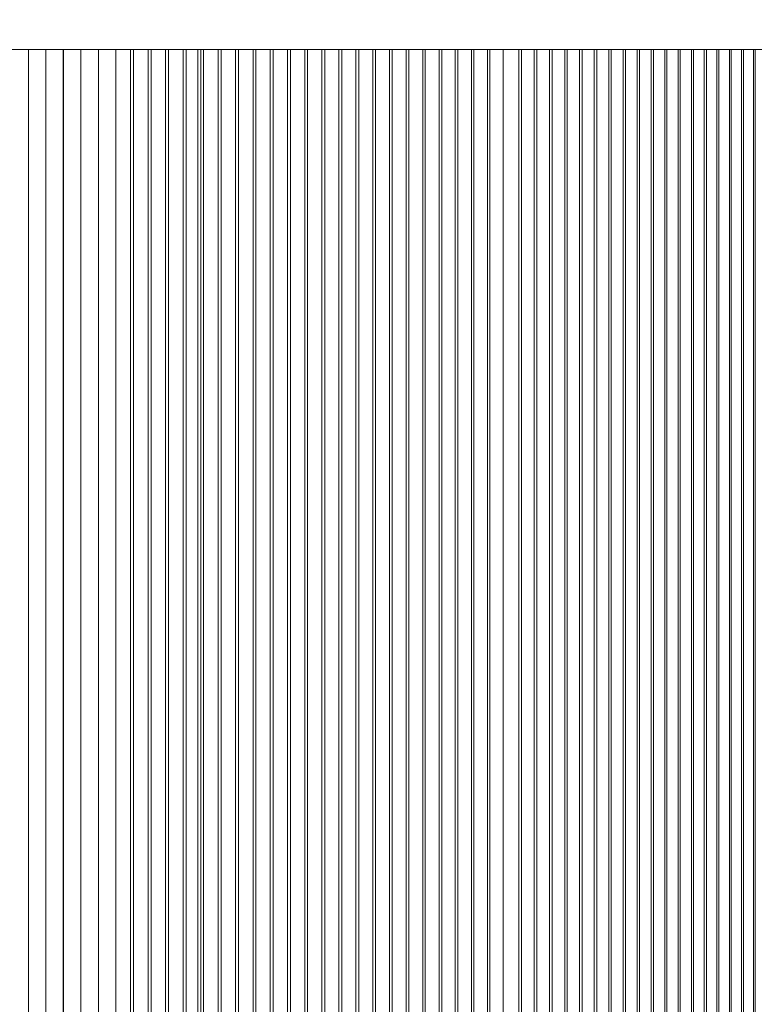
# Model space of a CAD drawing. Header units: inches. Extents: x -412 to -304, y -62 to 18.
# Tile 515 of 656: x -362.8704 to -362.7842, y -8.371 to -8.2555. Entities that reach past the tile are written whole.
import ezdxf

# ---------------------------------------------------------------- set-up
doc = ezdxf.new("R2010")
doc.units = ezdxf.units.IN
doc.header["$LTSCALE"] = 32
doc.header["$MEASUREMENT"] = 0
for name, color, linetype, lineweight in [('Black', 7, 'Continuous', 18), ('Drawing', 7, 'Continuous', 18), ('None', 7, 'Continuous', 18), ('SolidLine', 7, 'Continuous', 15), ('Wood_1-H', 7, 'Continuous', 13)]:
    doc.layers.add(name, color=color, linetype=linetype, lineweight=lineweight)

# ---------------------------------------------------------------- blocks, each defined once
blk = doc.blocks.new('Group-20')
at = {"layer": 'Black'}
for points in [[(-34.54794, 16.53613, 28.9791), (34.54794, 16.53613, 28.9791), (34.54794, -16.53613, 28.9791), (-34.54794, -16.53613, 28.9791)], [(-34.54794, 16.53613, 27.70079), (34.54794, 16.53613, 27.70079), (34.54794, -16.53613, 27.70079), (-34.54794, -16.53613, 27.70079)]]:
    blk.add_3dface(points, dxfattribs=at)
at = {"layer": 'Wood_1-H'}
for points in [[(-35.96494, 17.95313, 28.99879), (35.96494, 17.95313, 28.99879), (35.96494, -17.95313, 28.99879), (-35.96494, -17.95313, 28.99879)], [(-35.96494, 17.95313, 28.9791), (35.96494, 17.95313, 28.9791), (35.96494, -17.95313, 28.9791), (-35.96494, -17.95313, 28.9791)]]:
    blk.add_3dface(points, dxfattribs=at)
blk = doc.blocks.new('MpHtAdjTrough-1095 (3D)')
at = {"layer": 'Black'}
for points in [[(-17.24409, -4.77672), (17.24409, -4.77672), (17.24409, -4.2531), (-17.24409, -4.2531)], [(-17.24409, -4.71151, -0.0325), (17.24409, -4.71151, -0.0325), (17.24409, -4.71014, -0.03404), (-17.24409, -4.71014, -0.03404)], [(-17.24409, -4.71129, -0.1641), (17.24409, -4.71129, -0.1641), (17.24409, -4.71268, -0.16562), (-17.24409, -4.71268, -0.16562)], [(-17.24409, -4.7129, -0.03099), (17.24409, -4.7129, -0.03099), (17.24409, -4.71151, -0.0325), (-17.24409, -4.71151, -0.0325)], [(-17.24409, -4.71268, -0.16562), (17.24409, -4.71268, -0.16562), (17.24409, -4.7141, -0.16711), (-17.24409, -4.7141, -0.16711)], [(-17.24409, -4.71433, -0.0295), (17.24409, -4.71433, -0.0295), (17.24409, -4.7129, -0.03099), (-17.24409, -4.7129, -0.03099)], [(-17.24409, -4.7141, -0.16711), (17.24409, -4.7141, -0.16711), (17.24409, -4.71555, -0.16857), (-17.24409, -4.71555, -0.16857)], [(-17.24409, -4.71579, -0.02805), (17.24409, -4.71579, -0.02805), (17.24409, -4.71433, -0.0295), (-17.24409, -4.71433, -0.0295)], [(-17.24409, -4.71555, -0.16857), (17.24409, -4.71555, -0.16857), (17.24409, -4.71703, -0.17), (-17.24409, -4.71703, -0.17)], [(-17.24409, -4.71727, -0.02662), (17.24409, -4.71727, -0.02662), (17.24409, -4.71579, -0.02805), (-17.24409, -4.71579, -0.02805)], [(-17.24409, -4.71703, -0.17), (17.24409, -4.71703, -0.17), (17.24409, -4.71854, -0.1714), (-17.24409, -4.71854, -0.1714)], [(-17.24409, -4.71879, -0.02523), (17.24409, -4.71879, -0.02523), (17.24409, -4.71727, -0.02662), (-17.24409, -4.71727, -0.02662)], [(-17.24409, -4.71854, -0.1714), (17.24409, -4.71854, -0.1714), (17.24409, -4.72009, -0.17276), (-17.24409, -4.72009, -0.17276)], [(-17.24409, -4.72034, -0.02387), (17.24409, -4.72034, -0.02387), (17.24409, -4.71879, -0.02523), (-17.24409, -4.71879, -0.02523)], [(-17.24409, -4.72009, -0.17276), (17.24409, -4.72009, -0.17276), (17.24409, -4.72165, -0.1741), (-17.24409, -4.72165, -0.1741)], [(-17.24409, -4.72191, -0.02254), (17.24409, -4.72191, -0.02254), (17.24409, -4.72034, -0.02387), (-17.24409, -4.72034, -0.02387)], [(-17.24409, -4.72165, -0.1741), (17.24409, -4.72165, -0.1741), (17.24409, -4.72325, -0.1754), (-17.24409, -4.72325, -0.1754)], [(-17.24409, -4.72351, -0.02125), (17.24409, -4.72351, -0.02125), (17.24409, -4.72191, -0.02254), (-17.24409, -4.72191, -0.02254)], [(-17.24409, -4.72325, -0.1754), (17.24409, -4.72325, -0.1754), (17.24409, -4.72488, -0.17666), (-17.24409, -4.72488, -0.17666)], [(-17.24409, -4.72514, -0.01999), (17.24409, -4.72514, -0.01999), (17.24409, -4.72351, -0.02125), (-17.24409, -4.72351, -0.02125)], [(-17.24409, -4.72488, -0.17666), (17.24409, -4.72488, -0.17666), (17.24409, -4.72652, -0.1779), (-17.24409, -4.72652, -0.1779)], [(-17.24409, -4.72679, -0.01876), (17.24409, -4.72679, -0.01876), (17.24409, -4.72514, -0.01999), (-17.24409, -4.72514, -0.01999)], [(-17.24409, -4.72652, -0.1779), (17.24409, -4.72652, -0.1779), (17.24409, -4.7282, -0.17909), (-17.24409, -4.7282, -0.17909)], [(-17.24409, -4.72847, -0.01757), (17.24409, -4.72847, -0.01757), (17.24409, -4.72679, -0.01876), (-17.24409, -4.72679, -0.01876)], [(-17.24409, -4.7282, -0.17909), (17.24409, -4.7282, -0.17909), (17.24409, -4.7299, -0.18026), (-17.24409, -4.7299, -0.18026)], [(-17.24409, -4.73018, -0.01641), (17.24409, -4.73018, -0.01641), (17.24409, -4.72847, -0.01757), (-17.24409, -4.72847, -0.01757)], [(-17.24409, -4.7299, -0.18026), (17.24409, -4.7299, -0.18026), (17.24409, -4.73162, -0.18138), (-17.24409, -4.73162, -0.18138)], [(-17.24409, -4.7319, -0.01529), (17.24409, -4.7319, -0.01529), (17.24409, -4.73018, -0.01641), (-17.24409, -4.73018, -0.01641)], [(-17.24409, -4.73162, -0.18138), (17.24409, -4.73162, -0.18138), (17.24409, -4.73337, -0.18247), (-17.24409, -4.73337, -0.18247)], [(-17.24409, -4.73365, -0.01421), (17.24409, -4.73365, -0.01421), (17.24409, -4.7319, -0.01529), (-17.24409, -4.7319, -0.01529)], [(-17.24409, -4.73337, -0.18247), (17.24409, -4.73337, -0.18247), (17.24409, -4.73514, -0.18353), (-17.24409, -4.73514, -0.18353)], [(-17.24409, -4.73543, -0.01316), (17.24409, -4.73543, -0.01316), (17.24409, -4.73365, -0.01421), (-17.24409, -4.73365, -0.01421)], [(-17.24409, -4.73514, -0.18353), (17.24409, -4.73514, -0.18353), (17.24409, -4.73693, -0.18454), (-17.24409, -4.73693, -0.18454)], [(-17.24409, -4.73722, -0.01215), (17.24409, -4.73722, -0.01215), (17.24409, -4.73543, -0.01316), (-17.24409, -4.73543, -0.01316)], [(-17.24409, -4.73693, -0.18454), (17.24409, -4.73693, -0.18454), (17.24409, -4.73874, -0.18552), (-17.24409, -4.73874, -0.18552)], [(-17.24409, -4.73904, -0.01118), (17.24409, -4.73904, -0.01118), (17.24409, -4.73722, -0.01215), (-17.24409, -4.73722, -0.01215)], [(-17.24409, -4.73874, -0.18552), (17.24409, -4.73874, -0.18552), (17.24409, -4.74243, -0.18736), (-17.24409, -4.74243, -0.18736)], [(-17.24409, -4.74087, -0.01024), (17.24409, -4.74087, -0.01024), (17.24409, -4.73904, -0.01118), (-17.24409, -4.73904, -0.01118)], [(-17.24409, -4.74273, -0.00935), (17.24409, -4.74273, -0.00935), (17.24409, -4.74087, -0.01024), (-17.24409, -4.74087, -0.01024)], [(-17.24409, -4.74243, -0.18736), (17.24409, -4.74243, -0.18736), (17.24409, -4.7443, -0.18822), (-17.24409, -4.7443, -0.18822)], [(-17.24409, -4.7446, -0.00849), (17.24409, -4.7446, -0.00849), (17.24409, -4.74273, -0.00935), (-17.24409, -4.74273, -0.00935)], [(-17.24409, -4.7443, -0.18822), (17.24409, -4.7443, -0.18822), (17.24409, -4.74618, -0.18905), (-17.24409, -4.74618, -0.18905)], [(-17.24409, -4.74649, -0.00767), (17.24409, -4.74649, -0.00767), (17.24409, -4.7446, -0.00849), (-17.24409, -4.7446, -0.00849)], [(-17.24409, -4.74618, -0.18905), (17.24409, -4.74618, -0.18905), (17.24409, -4.74809, -0.18983), (-17.24409, -4.74809, -0.18983)], [(-17.24409, -4.7484, -0.0069), (17.24409, -4.7484, -0.0069), (17.24409, -4.74649, -0.00767), (-17.24409, -4.74649, -0.00767)], [(-17.24409, -4.74809, -0.18983), (17.24409, -4.74809, -0.18983), (17.24409, -4.75001, -0.19057), (-17.24409, -4.75001, -0.19057)], [(-17.24409, -4.75032, -0.00616), (17.24409, -4.75032, -0.00616), (17.24409, -4.7484, -0.0069), (-17.24409, -4.7484, -0.0069)], [(-17.24409, -4.75001, -0.19057), (17.24409, -4.75001, -0.19057), (17.24409, -4.75194, -0.19128), (-17.24409, -4.75194, -0.19128)], [(-17.24409, -4.75226, -0.00546), (17.24409, -4.75226, -0.00546), (17.24409, -4.75032, -0.00616), (-17.24409, -4.75032, -0.00616)], [(-17.24409, -4.75194, -0.19128), (17.24409, -4.75194, -0.19128), (17.24409, -4.75389, -0.19194), (-17.24409, -4.75389, -0.19194)], [(-17.24409, -4.75421, -0.00481), (17.24409, -4.75421, -0.00481), (17.24409, -4.75226, -0.00546), (-17.24409, -4.75226, -0.00546)], [(-17.24409, -4.75389, -0.19194), (17.24409, -4.75389, -0.19194), (17.24409, -4.75586, -0.19256), (-17.24409, -4.75586, -0.19256)], [(-17.24409, -4.75617, -0.00419), (17.24409, -4.75617, -0.00419), (17.24409, -4.75421, -0.00481), (-17.24409, -4.75421, -0.00481)], [(-17.24409, -4.75586, -0.19256), (17.24409, -4.75586, -0.19256), (17.24409, -4.75783, -0.19314), (-17.24409, -4.75783, -0.19314)], [(-17.24409, -4.75815, -0.00362), (17.24409, -4.75815, -0.00362), (17.24409, -4.75617, -0.00419), (-17.24409, -4.75617, -0.00419)], [(-17.24409, -4.75783, -0.19314), (17.24409, -4.75783, -0.19314), (17.24409, -4.75982, -0.19368), (-17.24409, -4.75982, -0.19368)], [(-17.24409, -4.76014, -0.00309), (17.24409, -4.76014, -0.00309), (17.24409, -4.75815, -0.00362), (-17.24409, -4.75815, -0.00362)], [(-17.24409, -4.75982, -0.19368), (17.24409, -4.75982, -0.19368), (17.24409, -4.76182, -0.19418), (-17.24409, -4.76182, -0.19418)], [(-17.24409, -4.76214, -0.00259), (17.24409, -4.76214, -0.00259), (17.24409, -4.76014, -0.00309), (-17.24409, -4.76014, -0.00309)], [(-17.24409, -4.76182, -0.19418), (17.24409, -4.76182, -0.19418), (17.24409, -4.76383, -0.19463), (-17.24409, -4.76383, -0.19463)], [(-17.24409, -4.76415, -0.00215), (17.24409, -4.76415, -0.00215), (17.24409, -4.76214, -0.00259), (-17.24409, -4.76214, -0.00259)], [(-17.24409, -4.76383, -0.19463), (17.24409, -4.76383, -0.19463), (17.24409, -4.76584, -0.19505), (-17.24409, -4.76584, -0.19505)], [(-17.24409, -4.76617, -0.00174), (17.24409, -4.76617, -0.00174), (17.24409, -4.76415, -0.00215), (-17.24409, -4.76415, -0.00215)], [(-17.24409, -4.76584, -0.19505), (17.24409, -4.76584, -0.19505), (17.24409, -4.76787, -0.19542), (-17.24409, -4.76787, -0.19542)], [(-17.24409, -4.7682, -0.00138), (17.24409, -4.7682, -0.00138), (17.24409, -4.76617, -0.00174), (-17.24409, -4.76617, -0.00174)], [(-17.24409, -4.76787, -0.19542), (17.24409, -4.76787, -0.19542), (17.24409, -4.7699, -0.19575), (-17.24409, -4.7699, -0.19575)], [(-17.24409, -4.77023, -0.00105), (17.24409, -4.77023, -0.00105), (17.24409, -4.7682, -0.00138), (-17.24409, -4.7682, -0.00138)], [(-17.24409, -4.7699, -0.19575), (17.24409, -4.7699, -0.19575), (17.24409, -4.77194, -0.19603), (-17.24409, -4.77194, -0.19603)], [(-17.24409, -4.77227, -0.00077), (17.24409, -4.77227, -0.00077), (17.24409, -4.77023, -0.00105), (-17.24409, -4.77023, -0.00105)], [(-17.24409, -4.77194, -0.19603), (17.24409, -4.77194, -0.19603), (17.24409, -4.77398, -0.19628), (-17.24409, -4.77398, -0.19628)], [(-17.24409, -4.77432, -0.00054), (17.24409, -4.77432, -0.00054), (17.24409, -4.77227, -0.00077), (-17.24409, -4.77227, -0.00077)], [(-17.24409, -4.77398, -0.19628), (17.24409, -4.77398, -0.19628), (17.24409, -4.77603, -0.19648), (-17.24409, -4.77603, -0.19648)], [(-17.24409, -4.77637, -0.00034), (17.24409, -4.77637, -0.00034), (17.24409, -4.77432, -0.00054), (-17.24409, -4.77432, -0.00054)], [(-17.24409, -4.77603, -0.19648), (17.24409, -4.77603, -0.19648), (17.24409, -4.77809, -0.19664), (-17.24409, -4.77809, -0.19664)], [(-17.24409, -4.77842, -0.00019), (17.24409, -4.77842, -0.00019), (17.24409, -4.77637, -0.00034), (-17.24409, -4.77637, -0.00034)], [(-17.24409, -4.78459, -0.00787), (17.24409, -4.78459, -0.00787), (17.24409, -4.77672, -0.00787), (-17.24409, -4.77672, -0.00787)], [(-17.24409, -4.77672, -0.00787), (17.24409, -4.77672, -0.00787), (17.24409, -4.77672), (-17.24409, -4.77672)], [(-17.24409, -4.77809, -0.19664), (17.24409, -4.77809, -0.19664), (17.24409, -4.78014, -0.19675), (-17.24409, -4.78014, -0.19675)], [(-17.24409, -4.78048, -0.00009), (17.24409, -4.78048, -0.00009), (17.24409, -4.77842, -0.00019), (-17.24409, -4.77842, -0.00019)], [(-17.24409, -4.78014, -0.19675), (17.24409, -4.78014, -0.19675), (17.24409, -4.7822, -0.19682), (-17.24409, -4.7822, -0.19682)], [(-17.24409, -4.78253, -0.00002), (17.24409, -4.78253, -0.00002), (17.24409, -4.78048, -0.00009), (-17.24409, -4.78048, -0.00009)], [(-17.24409, -4.7822, -0.19682), (17.24409, -4.7822, -0.19682), (17.24409, -4.78426, -0.19685), (-17.24409, -4.78426, -0.19685)], [(-17.24409, -4.78459), (17.24409, -4.78459), (17.24409, -4.78253, -0.00002), (-17.24409, -4.78253, -0.00002)], [(-17.24409, -4.78426, -0.19685), (17.24409, -4.78426, -0.19685), (17.24409, -4.78632, -0.19684), (-17.24409, -4.78632, -0.19684)], [(-17.24409, -4.78459, -0.00787), (17.24409, -4.78459, -0.00787), (17.24409, -4.78459), (-17.24409, -4.78459)], [(-17.24409, -4.79247, -0.00787), (17.24409, -4.79247, -0.00787), (17.24409, -4.78459, -0.00787), (-17.24409, -4.78459, -0.00787)], [(-17.24409, -4.78459), (17.24409, -4.78459), (17.24409, -4.78459, -0.00787), (-17.24409, -4.78459, -0.00787)], [(-17.24409, -4.78632, -0.19684), (17.24409, -4.78632, -0.19684), (17.24409, -4.78838, -0.19678), (-17.24409, -4.78838, -0.19678)], [(-17.24409, -4.78838, -0.19678), (17.24409, -4.78838, -0.19678), (17.24409, -4.79043, -0.19668), (-17.24409, -4.79043, -0.19668)], [(-17.24409, -4.79043, -0.19668), (17.24409, -4.79043, -0.19668), (17.24409, -4.79249, -0.19653), (-17.24409, -4.79249, -0.19653)], [(-17.24409, -4.79247), (17.24409, -4.79247), (17.24409, -4.79247, -0.00787), (-17.24409, -4.79247, -0.00787)], [(-17.24409, -5.31609), (17.24409, -5.31609), (17.24409, -4.79247), (-17.24409, -4.79247)], [(-17.24409, -4.79249, -0.19653), (17.24409, -4.79249, -0.19653), (17.24409, -4.79454, -0.19635), (-17.24409, -4.79454, -0.19635)], [(-17.24409, -4.79454, -0.19635), (17.24409, -4.79454, -0.19635), (17.24409, -4.79659, -0.19612), (-17.24409, -4.79659, -0.19612)], [(-17.24409, -4.79659, -0.19612), (17.24409, -4.79659, -0.19612), (17.24409, -4.79863, -0.19584), (-17.24409, -4.79863, -0.19584)]]:
    blk.add_3dface(points, dxfattribs=at)
for points, invisible_edges in [([(-17.24409, -4.77672), (-17.24409, -4.2531), (-17.24409, -4.2531, -0.03937), (-17.24409, -4.61548, -0.03937)], 8), ([(-17.24409, -4.61548, -0.03937), (-17.24409, -4.70585, -0.03937), (-17.24409, -4.77672, -0.00787), (-17.24409, -4.77672)], 10), ([(-17.24409, -4.78459, -0.00787), (-17.24409, -4.68624, -0.09461), (-17.24409, -4.68628, -0.10311), (-17.24409, -4.68705, -0.11157)], 9), ([(-17.24409, -4.68836, -0.07776), (-17.24409, -4.68694, -0.08614), (-17.24409, -4.68624, -0.09461), (-17.24409, -4.78459, -0.00787)], 12), ([(-17.24409, -4.68705, -0.11157), (-17.24409, -4.68855, -0.11994), (-17.24409, -4.78459, -0.00787)], 10), ([(-17.24409, -4.72325, -0.1754), (-17.24409, -4.69924, -0.14745), (-17.24409, -4.68828, -0.1187), (-17.24409, -4.72325, -0.1754)], 15), ([(-17.24409, -4.72325, -0.1754), (-17.24409, -4.68828, -0.1187), (-17.24409, -4.70502, -0.04049), (-17.24409, -4.72325, -0.1754)], 15), ([(-17.24409, -4.6905, -0.06953), (-17.24409, -4.68836, -0.07776), (-17.24409, -4.78459, -0.00787)], 10), ([(-17.24409, -4.68855, -0.11994), (-17.24409, -4.69076, -0.12814), (-17.24409, -4.78459, -0.00787)], 10), ([(-17.24409, -4.78459, -0.00787), (-17.24409, -4.69687, -0.05379), (-17.24409, -4.69335, -0.06152), (-17.24409, -4.6905, -0.06953)], 9), ([(-17.24409, -4.69076, -0.12814), (-17.24409, -4.69368, -0.13613), (-17.24409, -4.69727, -0.14383), (-17.24409, -4.78459, -0.00787)], 12), ([(-17.24409, -4.78459, -0.00787), (-17.24409, -4.70585, -0.03937), (-17.24409, -4.70105, -0.04638), (-17.24409, -4.69687, -0.05379)], 9), ([(-17.24409, -4.78459, -0.00787), (-17.24409, -4.69727, -0.14383), (-17.24409, -4.70151, -0.1512)], 9), ([(-17.24409, -4.72325, -0.1754), (-17.24409, -4.70993, -0.16256), (-17.24409, -4.69924, -0.14745), (-17.24409, -4.72325, -0.1754)], 15), ([(-17.24409, -4.70151, -0.1512), (-17.24409, -4.70637, -0.15817), (-17.24409, -4.71182, -0.16469), (-17.24409, -4.78459, -0.00787)], 12), ([(-17.24409, -4.70502, -0.04049), (-17.24409, -4.70881, -0.03561), (-17.24409, -4.71151, -0.0325), (-17.24409, -4.70502, -0.04049)], 15), ([(-17.24409, -4.70502, -0.04049), (-17.24409, -4.71151, -0.0325), (-17.24409, -4.72191, -0.02254), (-17.24409, -4.70502, -0.04049)], 15), ([(-17.24409, -4.70502, -0.04049), (-17.24409, -4.72191, -0.02254), (-17.24409, -4.75032, -0.00616), (-17.24409, -4.70502, -0.04049)], 15), ([(-17.24409, -4.70502, -0.04049), (-17.24409, -4.75032, -0.00616), (-17.24409, -4.78459, -0.00787), (-17.24409, -4.70502, -0.04049)], 15), ([(-17.24409, -4.70502, -0.04049), (-17.24409, -4.78459, -0.00787), (-17.24409, -4.79247, -0.00787), (-17.24409, -4.70502, -0.04049)], 13), ([(-17.24409, -4.72325, -0.1754), (-17.24409, -4.70502, -0.04049), (-17.24409, -4.79247, -0.00787), (-17.24409, -4.72325, -0.1754)], 15), ([(-17.24409, -4.70585, -0.03937), (-17.24409, -4.78459, -0.00787), (-17.24409, -4.77672, -0.00787)], 9), ([(-17.24409, -4.70637, -0.15817), (17.24409, -4.70637, -0.15817), (17.24409, -4.71182, -0.16469), (-17.24409, -4.71182, -0.16469)], 5), ([(-17.24409, -4.70881, -0.03561), (-17.24409, -4.71014, -0.03404), (-17.24409, -4.71151, -0.0325), (-17.24409, -4.70881, -0.03561)], 12), ([(-17.24409, -4.71268, -0.16562), (-17.24409, -4.71129, -0.1641), (-17.24409, -4.70993, -0.16256), (-17.24409, -4.71268, -0.16562)], 12), ([(-17.24409, -4.71555, -0.16857), (-17.24409, -4.71268, -0.16562), (-17.24409, -4.70993, -0.16256), (-17.24409, -4.71555, -0.16857)], 15), ([(-17.24409, -4.72325, -0.1754), (-17.24409, -4.71555, -0.16857), (-17.24409, -4.70993, -0.16256), (-17.24409, -4.72325, -0.1754)], 15), ([(-17.24409, -4.71151, -0.0325), (-17.24409, -4.7129, -0.03099), (-17.24409, -4.71433, -0.0295), (-17.24409, -4.71151, -0.0325)], 12), ([(-17.24409, -4.71151, -0.0325), (-17.24409, -4.71433, -0.0295), (-17.24409, -4.71579, -0.02805), (-17.24409, -4.71151, -0.0325)], 13), ([(-17.24409, -4.71151, -0.0325), (-17.24409, -4.71579, -0.02805), (-17.24409, -4.72191, -0.02254), (-17.24409, -4.71151, -0.0325)], 15), ([(-17.24409, -4.71182, -0.16469), (17.24409, -4.71182, -0.16469), (17.24409, -4.71781, -0.17073), (-17.24409, -4.71781, -0.17073)], 5), ([(-17.24409, -4.71182, -0.16469), (-17.24409, -4.71781, -0.17073), (-17.24409, -4.7243, -0.17622), (-17.24409, -4.78459, -0.00787)], 12), ([(-17.24409, -4.71555, -0.16857), (-17.24409, -4.7141, -0.16711), (-17.24409, -4.71268, -0.16562), (-17.24409, -4.71555, -0.16857)], 12), ([(-17.24409, -4.71854, -0.1714), (-17.24409, -4.71703, -0.17), (-17.24409, -4.71555, -0.16857), (-17.24409, -4.71854, -0.1714)], 12), ([(-17.24409, -4.72009, -0.17276), (-17.24409, -4.71854, -0.1714), (-17.24409, -4.71555, -0.16857), (-17.24409, -4.72009, -0.17276)], 14), ([(-17.24409, -4.72325, -0.1754), (-17.24409, -4.72009, -0.17276), (-17.24409, -4.71555, -0.16857), (-17.24409, -4.72325, -0.1754)], 15), ([(-17.24409, -4.71579, -0.02805), (-17.24409, -4.71727, -0.02662), (-17.24409, -4.71879, -0.02523), (-17.24409, -4.71579, -0.02805)], 12), ([(-17.24409, -4.71579, -0.02805), (-17.24409, -4.71879, -0.02523), (-17.24409, -4.72191, -0.02254), (-17.24409, -4.71579, -0.02805)], 15), ([(-17.24409, -4.71781, -0.17073), (17.24409, -4.71781, -0.17073), (17.24409, -4.7243, -0.17622), (-17.24409, -4.7243, -0.17622)], 5), ([(-17.24409, -4.71879, -0.02523), (-17.24409, -4.72034, -0.02387), (-17.24409, -4.72191, -0.02254), (-17.24409, -4.71879, -0.02523)], 12), ([(-17.24409, -4.72325, -0.1754), (-17.24409, -4.72165, -0.1741), (-17.24409, -4.72009, -0.17276), (-17.24409, -4.72325, -0.1754)], 12), ([(-17.24409, -4.72191, -0.02254), (-17.24409, -4.72351, -0.02125), (-17.24409, -4.72514, -0.01999), (-17.24409, -4.72191, -0.02254)], 12), ([(-17.24409, -4.72191, -0.02254), (-17.24409, -4.72514, -0.01999), (-17.24409, -4.7319, -0.01529), (-17.24409, -4.72191, -0.02254)], 15), ([(-17.24409, -4.72191, -0.02254), (-17.24409, -4.7319, -0.01529), (-17.24409, -4.73904, -0.01118), (-17.24409, -4.72191, -0.02254)], 15), ([(-17.24409, -4.72191, -0.02254), (-17.24409, -4.73904, -0.01118), (-17.24409, -4.75032, -0.00616), (-17.24409, -4.72191, -0.02254)], 15), ([(-17.24409, -4.72652, -0.1779), (-17.24409, -4.72488, -0.17666), (-17.24409, -4.72325, -0.1754), (-17.24409, -4.72652, -0.1779)], 12), ([(-17.24409, -4.7282, -0.17909), (-17.24409, -4.72652, -0.1779), (-17.24409, -4.72325, -0.1754), (-17.24409, -4.7282, -0.17909)], 14), ([(-17.24409, -4.73514, -0.18353), (-17.24409, -4.7282, -0.17909), (-17.24409, -4.72325, -0.1754), (-17.24409, -4.73514, -0.18353)], 15), ([(-17.24409, -4.75001, -0.19057), (-17.24409, -4.73514, -0.18353), (-17.24409, -4.72325, -0.1754), (-17.24409, -4.75001, -0.19057)], 15), ([(-17.24409, -4.76584, -0.19505), (-17.24409, -4.75001, -0.19057), (-17.24409, -4.72325, -0.1754), (-17.24409, -4.76584, -0.19505)], 15), ([(-17.24409, -4.82239, -0.1893), (-17.24409, -4.76584, -0.19505), (-17.24409, -4.72325, -0.1754), (-17.24409, -4.82239, -0.1893)], 15), ([(-17.24409, -4.82239, -0.1893), (-17.24409, -4.72325, -0.1754), (-17.24409, -4.79247, -0.00787), (-17.24409, -4.82239, -0.1893)], 15), ([(-17.24409, -4.7243, -0.17622), (17.24409, -4.7243, -0.17622), (17.24409, -4.73123, -0.18113), (-17.24409, -4.73123, -0.18113)], 5), ([(-17.24409, -4.78459, -0.00787), (-17.24409, -4.7243, -0.17622), (-17.24409, -4.73123, -0.18113), (-17.24409, -4.73857, -0.18543)], 9), ([(-17.24409, -4.72514, -0.01999), (-17.24409, -4.72679, -0.01876), (-17.24409, -4.72847, -0.01757), (-17.24409, -4.72514, -0.01999)], 12), ([(-17.24409, -4.72514, -0.01999), (-17.24409, -4.72847, -0.01757), (-17.24409, -4.7319, -0.01529), (-17.24409, -4.72514, -0.01999)], 15), ([(-17.24409, -4.73162, -0.18138), (-17.24409, -4.7299, -0.18026), (-17.24409, -4.7282, -0.17909), (-17.24409, -4.73162, -0.18138)], 12), ([(-17.24409, -4.73514, -0.18353), (-17.24409, -4.73162, -0.18138), (-17.24409, -4.7282, -0.17909), (-17.24409, -4.73514, -0.18353)], 15), ([(-17.24409, -4.72847, -0.01757), (-17.24409, -4.73018, -0.01641), (-17.24409, -4.7319, -0.01529), (-17.24409, -4.72847, -0.01757)], 12), ([(-17.24409, -4.73123, -0.18113), (17.24409, -4.73123, -0.18113), (17.24409, -4.73857, -0.18543), (-17.24409, -4.73857, -0.18543)], 5), ([(-17.24409, -4.73514, -0.18353), (-17.24409, -4.73337, -0.18247), (-17.24409, -4.73162, -0.18138), (-17.24409, -4.73514, -0.18353)], 12), ([(-17.24409, -4.7319, -0.01529), (-17.24409, -4.73365, -0.01421), (-17.24409, -4.73543, -0.01316), (-17.24409, -4.7319, -0.01529)], 12), ([(-17.24409, -4.7319, -0.01529), (-17.24409, -4.73543, -0.01316), (-17.24409, -4.73904, -0.01118), (-17.24409, -4.7319, -0.01529)], 15), ([(-17.24409, -4.73874, -0.18552), (-17.24409, -4.73693, -0.18454), (-17.24409, -4.73514, -0.18353), (-17.24409, -4.73874, -0.18552)], 12), ([(-17.24409, -4.74243, -0.18736), (-17.24409, -4.73874, -0.18552), (-17.24409, -4.73514, -0.18353), (-17.24409, -4.74243, -0.18736)], 14), ([(-17.24409, -4.75001, -0.19057), (-17.24409, -4.74243, -0.18736), (-17.24409, -4.73514, -0.18353), (-17.24409, -4.75001, -0.19057)], 15), ([(-17.24409, -4.73543, -0.01316), (-17.24409, -4.73722, -0.01215), (-17.24409, -4.73904, -0.01118), (-17.24409, -4.73543, -0.01316)], 12), ([(-17.24409, -4.73857, -0.18543), (17.24409, -4.73857, -0.18543), (17.24409, -4.74625, -0.18907), (-17.24409, -4.74625, -0.18907)], 5), ([(-17.24409, -4.73857, -0.18543), (-17.24409, -4.74625, -0.18907), (-17.24409, -4.78459, -0.00787)], 10), ([(-17.24409, -4.73904, -0.01118), (-17.24409, -4.74087, -0.01024), (-17.24409, -4.7446, -0.00849), (-17.24409, -4.73904, -0.01118)], 14), ([(-17.24409, -4.73904, -0.01118), (-17.24409, -4.7446, -0.00849), (-17.24409, -4.75032, -0.00616), (-17.24409, -4.73904, -0.01118)], 15), ([(-17.24409, -4.74087, -0.01024), (-17.24409, -4.74273, -0.00935), (-17.24409, -4.7446, -0.00849), (-17.24409, -4.74087, -0.01024)], 12), ([(-17.24409, -4.74618, -0.18905), (-17.24409, -4.7443, -0.18822), (-17.24409, -4.74243, -0.18736), (-17.24409, -4.74618, -0.18905)], 12), ([(-17.24409, -4.75001, -0.19057), (-17.24409, -4.74618, -0.18905), (-17.24409, -4.74243, -0.18736), (-17.24409, -4.75001, -0.19057)], 15), ([(-17.24409, -4.7446, -0.00849), (-17.24409, -4.74649, -0.00767), (-17.24409, -4.7484, -0.0069), (-17.24409, -4.7446, -0.00849)], 12), ([(-17.24409, -4.7446, -0.00849), (-17.24409, -4.7484, -0.0069), (-17.24409, -4.75032, -0.00616), (-17.24409, -4.7446, -0.00849)], 13), ([(-17.24409, -4.75001, -0.19057), (-17.24409, -4.74809, -0.18983), (-17.24409, -4.74618, -0.18905), (-17.24409, -4.75001, -0.19057)], 12), ([(-17.24409, -4.74625, -0.18907), (17.24409, -4.74625, -0.18907), (17.24409, -4.75421, -0.19204), (-17.24409, -4.75421, -0.19204)], 5), ([(-17.24409, -4.78459, -0.00787), (-17.24409, -4.74625, -0.18907), (-17.24409, -4.75421, -0.19204), (-17.24409, -4.7624, -0.19432)], 9), ([(-17.24409, -4.75586, -0.19256), (-17.24409, -4.75194, -0.19128), (-17.24409, -4.75001, -0.19057), (-17.24409, -4.75586, -0.19256)], 13), ([(-17.24409, -4.75982, -0.19368), (-17.24409, -4.75586, -0.19256), (-17.24409, -4.75001, -0.19057), (-17.24409, -4.75982, -0.19368)], 15), ([(-17.24409, -4.76584, -0.19505), (-17.24409, -4.75982, -0.19368), (-17.24409, -4.75001, -0.19057), (-17.24409, -4.76584, -0.19505)], 15), ([(-17.24409, -4.75032, -0.00616), (-17.24409, -4.75226, -0.00546), (-17.24409, -4.75421, -0.00481), (-17.24409, -4.75032, -0.00616)], 12), ([(-17.24409, -4.75032, -0.00616), (-17.24409, -4.75421, -0.00481), (-17.24409, -4.76014, -0.00309), (-17.24409, -4.75032, -0.00616)], 15), ([(-17.24409, -4.75032, -0.00616), (-17.24409, -4.76014, -0.00309), (-17.24409, -4.77227, -0.00077), (-17.24409, -4.75032, -0.00616)], 15), ([(-17.24409, -4.75032, -0.00616), (-17.24409, -4.77227, -0.00077), (-17.24409, -4.78459, -0.00787), (-17.24409, -4.75032, -0.00616)], 15), ([(-17.24409, -4.75586, -0.19256), (-17.24409, -4.75389, -0.19194), (-17.24409, -4.75194, -0.19128), (-17.24409, -4.75586, -0.19256)], 12), ([(-17.24409, -4.75421, -0.00481), (-17.24409, -4.75617, -0.00419), (-17.24409, -4.76014, -0.00309), (-17.24409, -4.75421, -0.00481)], 14), ([(-17.24409, -4.75421, -0.19204), (17.24409, -4.75421, -0.19204), (17.24409, -4.7624, -0.19432), (-17.24409, -4.7624, -0.19432)], 5), ([(-17.24409, -4.75982, -0.19368), (-17.24409, -4.75783, -0.19314), (-17.24409, -4.75586, -0.19256), (-17.24409, -4.75982, -0.19368)], 12), ([(-17.24409, -4.75617, -0.00419), (-17.24409, -4.75815, -0.00362), (-17.24409, -4.76014, -0.00309), (-17.24409, -4.75617, -0.00419)], 12), ([(-17.24409, -4.76383, -0.19463), (-17.24409, -4.76182, -0.19418), (-17.24409, -4.75982, -0.19368), (-17.24409, -4.76383, -0.19463)], 12), ([(-17.24409, -4.76584, -0.19505), (-17.24409, -4.76383, -0.19463), (-17.24409, -4.75982, -0.19368), (-17.24409, -4.76584, -0.19505)], 14), ([(-17.24409, -4.76014, -0.00309), (-17.24409, -4.76214, -0.00259), (-17.24409, -4.76617, -0.00174), (-17.24409, -4.76014, -0.00309)], 14), ([(-17.24409, -4.76014, -0.00309), (-17.24409, -4.76617, -0.00174), (-17.24409, -4.77227, -0.00077), (-17.24409, -4.76014, -0.00309)], 15), ([(-17.24409, -4.76214, -0.00259), (-17.24409, -4.76415, -0.00215), (-17.24409, -4.76617, -0.00174), (-17.24409, -4.76214, -0.00259)], 12), ([(-17.24409, -4.7624, -0.19432), (17.24409, -4.7624, -0.19432), (17.24409, -4.77076, -0.19587), (-17.24409, -4.77076, -0.19587)], 5), ([(-17.24409, -4.7624, -0.19432), (-17.24409, -4.77076, -0.19587), (-17.24409, -4.78459, -0.00787)], 10), ([(-17.24409, -4.7699, -0.19575), (-17.24409, -4.76787, -0.19542), (-17.24409, -4.76584, -0.19505), (-17.24409, -4.7699, -0.19575)], 12), ([(-17.24409, -4.77603, -0.19648), (-17.24409, -4.7699, -0.19575), (-17.24409, -4.76584, -0.19505), (-17.24409, -4.77603, -0.19648)], 15), ([(-17.24409, -4.7822, -0.19682), (-17.24409, -4.77603, -0.19648), (-17.24409, -4.76584, -0.19505), (-17.24409, -4.7822, -0.19682)], 15), ([(-17.24409, -4.79863, -0.19584), (-17.24409, -4.7822, -0.19682), (-17.24409, -4.76584, -0.19505), (-17.24409, -4.79863, -0.19584)], 15), ([(-17.24409, -4.82239, -0.1893), (-17.24409, -4.79863, -0.19584), (-17.24409, -4.76584, -0.19505), (-17.24409, -4.82239, -0.1893)], 15), ([(-17.24409, -4.76617, -0.00174), (-17.24409, -4.7682, -0.00138), (-17.24409, -4.77227, -0.00077), (-17.24409, -4.76617, -0.00174)], 14), ([(-17.24409, -4.7682, -0.00138), (-17.24409, -4.77023, -0.00105), (-17.24409, -4.77227, -0.00077), (-17.24409, -4.7682, -0.00138)], 12), ([(-17.24409, -4.77398, -0.19628), (-17.24409, -4.77194, -0.19603), (-17.24409, -4.7699, -0.19575), (-17.24409, -4.77398, -0.19628)], 12), ([(-17.24409, -4.77603, -0.19648), (-17.24409, -4.77398, -0.19628), (-17.24409, -4.7699, -0.19575), (-17.24409, -4.77603, -0.19648)], 14), ([(-17.24409, -4.77076, -0.19587), (17.24409, -4.77076, -0.19587), (17.24409, -4.77921, -0.1967), (-17.24409, -4.77921, -0.1967)], 5), ([(-17.24409, -4.77076, -0.19587), (-17.24409, -4.77921, -0.1967), (-17.24409, -4.78459, -0.00787)], 10), ([(-17.24409, -4.77227, -0.00077), (-17.24409, -4.77432, -0.00054), (-17.24409, -4.77637, -0.00034), (-17.24409, -4.77227, -0.00077)], 12), ([(-17.24409, -4.77227, -0.00077), (-17.24409, -4.77637, -0.00034), (-17.24409, -4.77842, -0.00019), (-17.24409, -4.77227, -0.00077)], 13), ([(-17.24409, -4.77227, -0.00077), (-17.24409, -4.77842, -0.00019), (-17.24409, -4.78459, -0.00787), (-17.24409, -4.77227, -0.00077)], 15), ([(-17.24409, -4.78014, -0.19675), (-17.24409, -4.77809, -0.19664), (-17.24409, -4.77603, -0.19648), (-17.24409, -4.78014, -0.19675)], 12), ([(-17.24409, -4.7822, -0.19682), (-17.24409, -4.78014, -0.19675), (-17.24409, -4.77603, -0.19648), (-17.24409, -4.7822, -0.19682)], 14), ([(-17.24409, -4.77842, -0.00019), (-17.24409, -4.78048, -0.00009), (-17.24409, -4.78253, -0.00002), (-17.24409, -4.77842, -0.00019)], 12), ([(-17.24409, -4.77842, -0.00019), (-17.24409, -4.78253, -0.00002), (-17.24409, -4.78459), (-17.24409, -4.77842, -0.00019)], 13), ([(-17.24409, -4.77842, -0.00019), (-17.24409, -4.78459), (-17.24409, -4.78459, -0.00787), (-17.24409, -4.77842, -0.00019)], 13), ([(-17.24409, -4.77921, -0.1967), (17.24409, -4.77921, -0.1967), (17.24409, -4.78771, -0.1968), (-17.24409, -4.78771, -0.1968)], 5), ([(-17.24409, -4.77921, -0.1967), (-17.24409, -4.78771, -0.1968), (-17.24409, -4.79619, -0.19616), (-17.24409, -4.78459, -0.00787)], 12), ([(-17.24409, -4.78632, -0.19684), (-17.24409, -4.78426, -0.19685), (-17.24409, -4.7822, -0.19682), (-17.24409, -4.78632, -0.19684)], 12), ([(-17.24409, -4.78838, -0.19678), (-17.24409, -4.78632, -0.19684), (-17.24409, -4.7822, -0.19682), (-17.24409, -4.78838, -0.19678)], 14), ([(-17.24409, -4.79249, -0.19653), (-17.24409, -4.78838, -0.19678), (-17.24409, -4.7822, -0.19682), (-17.24409, -4.79249, -0.19653)], 15), ([(-17.24409, -4.79863, -0.19584), (-17.24409, -4.79249, -0.19653), (-17.24409, -4.7822, -0.19682), (-17.24409, -4.79863, -0.19584)], 15), ([(-17.24409, -4.79308, -0.00037), (17.24409, -4.79308, -0.00037), (17.24409, -4.78459), (-17.24409, -4.78459)], 1), ([(-17.24409, -4.78459, -0.00787), (-17.24409, -4.87772, -0.13029), (-17.24409, -4.88012, -0.12214)], 9), ([(-17.24409, -4.78459, -0.00787), (-17.24409, -4.85583, -0.16635), (-17.24409, -4.86142, -0.15995)], 9), ([(-17.24409, -4.78459, -0.00787), (-17.24409, -4.83604, -0.18233), (-17.24409, -4.84309, -0.17758)], 9), ([(-17.24409, -4.78459, -0.00787), (-17.24409, -4.87085, -0.14582), (-17.24409, -4.87462, -0.13821), (-17.24409, -4.87772, -0.13029)], 9), ([(-17.24409, -4.84309, -0.17758), (-17.24409, -4.8497, -0.17224), (-17.24409, -4.85583, -0.16635), (-17.24409, -4.78459, -0.00787)], 12), ([(-17.24409, -4.78459, -0.00787), (-17.24409, -4.88277, -0.10536), (-17.24409, -4.88301, -0.09686)], 9), ([(-17.24409, -4.86142, -0.15995), (-17.24409, -4.86644, -0.15309), (-17.24409, -4.87085, -0.14582), (-17.24409, -4.78459, -0.00787)], 12), ([(-17.24409, -4.78459, -0.00787), (-17.24409, -4.81282, -0.19272), (-17.24409, -4.82085, -0.18993)], 9), ([(-17.24409, -4.88301, -0.09686), (-17.24409, -4.8825, -0.08838), (-17.24409, -4.88127, -0.07997), (-17.24409, -4.78459, -0.00787)], 12), ([(-17.24409, -4.82085, -0.18993), (-17.24409, -4.82861, -0.18646), (-17.24409, -4.83604, -0.18233), (-17.24409, -4.78459, -0.00787)], 12), ([(-17.24409, -4.88012, -0.12214), (-17.24409, -4.88181, -0.11381), (-17.24409, -4.88277, -0.10536), (-17.24409, -4.78459, -0.00787)], 12), ([(-17.24409, -4.78459, -0.00787), (-17.24409, -4.79619, -0.19616), (-17.24409, -4.80458, -0.1948), (-17.24409, -4.81282, -0.19272)], 9), ([(-17.24409, -4.80151, -0.00147), (-17.24409, -4.79308, -0.00037), (-17.24409, -4.78459, -0.00787), (-17.24409, -4.87932, -0.0717)], 14), ([(-17.24409, -4.79308, -0.00037), (-17.24409, -4.78459), (-17.24409, -4.78459, -0.00787)], 8), ([(-17.24409, -4.88127, -0.07997), (-17.24409, -4.87932, -0.0717), (-17.24409, -4.78459, -0.00787)], 10), ([(-17.24409, -4.78771, -0.1968), (17.24409, -4.78771, -0.1968), (17.24409, -4.79619, -0.19616), (-17.24409, -4.79619, -0.19616)], 5), ([(-17.24409, -4.79249, -0.19653), (-17.24409, -4.79043, -0.19668), (-17.24409, -4.78838, -0.19678), (-17.24409, -4.79249, -0.19653)], 12), ([(-17.24409, -4.86333, -0.03937), (-17.24409, -4.82239, -0.1893), (-17.24409, -4.79247, -0.00787), (-17.24409, -4.86333, -0.03937)], 15), ([(-17.24409, -4.86333, -0.03937), (-17.24409, -4.79247, -0.00787), (-17.24409, -4.79247), (-17.24409, -4.86333, -0.03937)], 13), ([(-17.24409, -4.86333, -0.03937), (-17.24409, -4.79247), (-17.24409, -5.31609), (-17.24409, -4.86333, -0.03937)], 13), ([(-17.24409, -4.79659, -0.19612), (-17.24409, -4.79454, -0.19635), (-17.24409, -4.79249, -0.19653), (-17.24409, -4.79659, -0.19612)], 12), ([(-17.24409, -4.79863, -0.19584), (-17.24409, -4.79659, -0.19612), (-17.24409, -4.79249, -0.19653), (-17.24409, -4.79863, -0.19584)], 14), ([(-17.24409, -4.80151, -0.00147), (17.24409, -4.80151, -0.00147), (17.24409, -4.79308, -0.00037), (-17.24409, -4.79308, -0.00037)], 5), ([(-17.24409, -4.79619, -0.19616), (17.24409, -4.79619, -0.19616), (17.24409, -4.80458, -0.1948), (-17.24409, -4.80458, -0.1948)], 5)]:
    blk.add_3dface(points, dxfattribs=dict(at, invisible_edges=invisible_edges))
blk = doc.blocks.new('Group-23')
at = {"layer": 'None'}
blk.add_blockref('Group-20', (0, 0), dxfattribs=at)
at = {"layer": 'SolidLine', "color": 7}
blk.add_blockref('MpHtAdjTrough-1095 (3D)', (0, 0, 27.70079), dxfattribs=at)
blk = doc.blocks.new('MP Ht Adju Rect Table (3D)')
at = {"layer": 'None'}
blk.add_blockref('Group-23', (0, 0), dxfattribs=at)
at = {"layer": 'Drawing', "color": 0, "flags": 1}
for tag in ['Tag', 'Catalog', 'Option1', 'Option2', 'Option3', 'Option4', 'Option5', 'Option6', 'Option7', 'Option8', 'Option9', 'Option10', 'Option11', 'Option12', 'Custom', 'FinishGroup', 'Discount', 'Item2', 'Item3', 'Item6', 'Item9', 'Item10', 'Item12', 'Item13', 'Item16', 'Item19', 'Item20', 'Item21', 'Item22', 'Item23', 'Item24', 'Item25', 'Item8', 'Item18', 'Item1', 'Item4', 'Item5', 'Item7', 'Item11', 'Item14', 'Item15', 'Item17']:
    blk.add_attdef(tag, (-16.60664, -46.53056), '', height=0.00709, dxfattribs=at)

msp = doc.modelspace()

# ---------------------------------------------------------------- block references
at = {"layer": 'Drawing', "rotation": 270}
msp.add_blockref('MP Ht Adju Rect Table (3D)', (-358.07283, -25.50309), dxfattribs=at)

doc.saveas('drawing.dxf')
